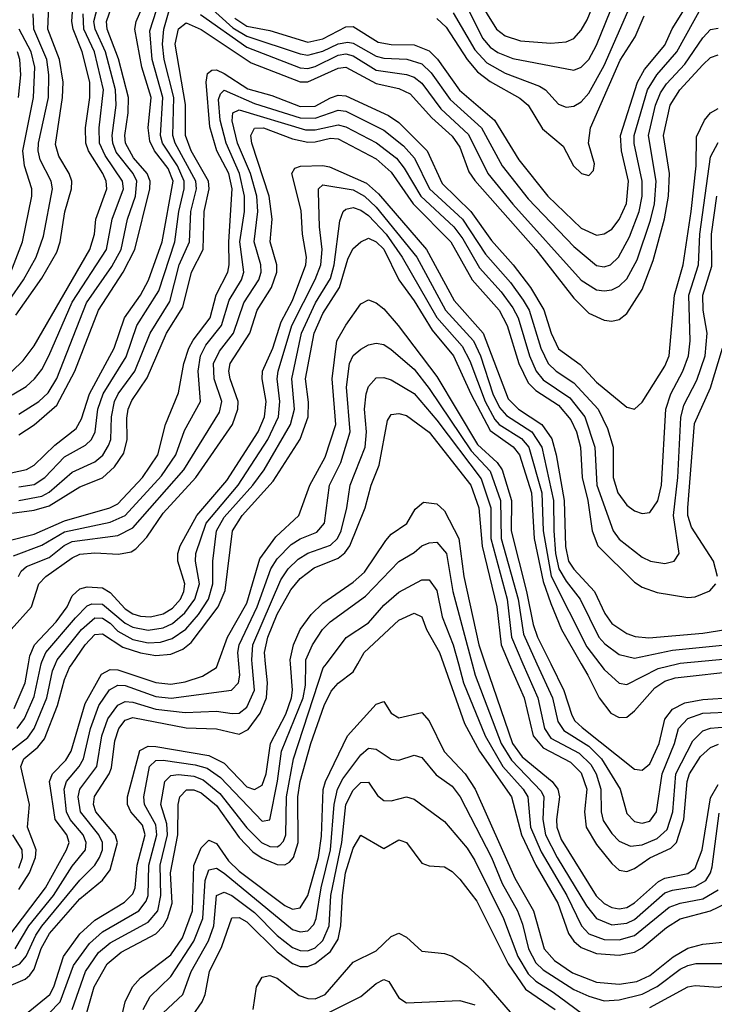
# Model space of a CAD drawing. Header units: inches. Extents: x 990535 to 1117859, y 769386 to 892122.
# Tile 922 of 1056: x 1071692 to 1073520, y 859104 to 861695. Entities that reach past the tile are written whole.
import ezdxf

# ---------------------------------------------------------------- set-up
doc = ezdxf.new("R2010")
doc.units = ezdxf.units.IN
doc.header["$MEASUREMENT"] = 0
doc.layers.add('B0875', color=7, linetype='Continuous')
doc.layers.add('B0876', color=7, linetype='Continuous')

msp = doc.modelspace()

# ---------------------------------------------------------------- linework, layer by layer
at = {"layer": 'B0875', "color": 5}
for points, elevation in [([(1071601.6, 859170), (1071692.8, 859210), (1071709, 859231), (1071734.2, 859285.8), (1071750.3, 859309.7), (1071850, 859430.6), (1071889.7, 859470.3), (1071902.1, 859490), (1071909.7, 859510), (1071910, 859530), (1071900.1, 859550), (1071851.9, 859610), (1071845.6, 859650), (1071850.2, 859670), (1071894.7, 859730), (1071908.7, 859810), (1071924.5, 859855.5), (1071950, 859891), (1071970, 859900.5), (1071990, 859898.7), (1072050, 859880.5), (1072127.9, 859872.1), (1072210, 859875.6), (1072251.3, 859868.7), (1072270, 859870.4), (1072290, 859886.1), (1072309.6, 859930.4), (1072303.9, 860000)], 3940), ([(1071630, 859137.8), (1071706.2, 859170), (1071719, 859181), (1071730, 859196.3), (1071749, 859251), (1071770.5, 859290), (1071850, 859381.8), (1071909.7, 859430.3), (1071930, 859458), (1071949.2, 859530), (1071943.4, 859550), (1071892.6, 859610), (1071886.5, 859630), (1071888.9, 859651.1), (1071927.5, 859710), (1071933.5, 859726.5), (1071942.5, 859797.5), (1071952.6, 859830), (1071970, 859851.9), (1071990, 859858.8), (1072130, 859831.3), (1072210, 859829), (1072270, 859814.7), (1072293, 859827), (1072325, 859870), (1072341.7, 859910), (1072344, 859950), (1072339.2, 860000)], 3920), ([(1071660.6, 859279.4), (1071760.4, 859410), (1071815.5, 859510), (1071822.5, 859530), (1071816.6, 859550), (1071785.1, 859590), (1071770.8, 859690), (1071778.2, 859710), (1071813.5, 859746.5), (1071827.5, 859770), (1071864.7, 859895.3), (1071907.6, 859972.4), (1071930, 859985), (1071950, 859983.9), (1072050, 859950.6), (1072090, 859945.9), (1072127.8, 859952.2), (1072172.9, 859967.1), (1072209.7, 859990.3), (1072213.3, 860000)], 3980), ([(1071667, 859770), (1071713.7, 859806.3), (1071730.4, 859829.6), (1071763.2, 859910), (1071778.8, 859981.2), (1071786.5, 860000)], 4040), ([(1071677.7, 859882.4), (1071706.9, 859950), (1071715.4, 860000)], 4080), ([(1071680.3, 859250), (1071715.9, 859310), (1071780.7, 859390), (1071830, 859467.2), (1071864.9, 859510), (1071867.3, 859530), (1071858.8, 859550), (1071824.9, 859590), (1071815.3, 859610), (1071809.4, 859670), (1071815.4, 859690), (1071849, 859730), (1071860, 859750), (1071878.6, 859830), (1071900.8, 859890), (1071928.2, 859931.8), (1071950, 859943.9), (1071970, 859942.5), (1072050, 859914.1), (1072090.8, 859909.2), (1072249.1, 859930.9), (1072268, 859950), (1072271.2, 859970), (1072268.7, 860000)], 3960), ([(1071685.9, 859830), (1071704.4, 859855.6), (1071730, 859913.8), (1071748.8, 860000)], 4060), ([(1071690, 859406.4), (1071717.8, 859450), (1071733.4, 859490), (1071735.9, 859510), (1071712.5, 859570), (1071718, 859630), (1071695.4, 859730), (1071703.2, 859750), (1071739.8, 859780.2), (1071757.5, 859802.5), (1071791.9, 859890), (1071810, 859958.9), (1071822.9, 859990), (1071829.8, 860000)], 4020), ([(1071704.7, 859075.3), (1071771.7, 859130), (1071782.3, 859150), (1071807.1, 859230), (1071850, 859289), (1071890, 859325.6), (1071967.7, 859372.3), (1071990, 859394.5), (1071996, 859410), (1072001.6, 859470), (1072022.6, 859550), (1072015.3, 859575.3), (1071984.7, 859610), (1071975.8, 859630), (1071975.7, 859650), (1072008.1, 859771.9), (1072030, 859783.5), (1072050, 859782.4), (1072190, 859758.8), (1072230, 859738.1), (1072290, 859676.5), (1072310, 859669.1), (1072330, 859680.5), (1072341.1, 859710), (1072351.7, 859790), (1072392.4, 859867.6), (1072407.3, 859910), (1072410.4, 859930.5), (1072404.7, 860000)], 3880), ([(1071739.5, 859050), (1071798.7, 859110), (1071834.1, 859205.9), (1071875.7, 859264.3), (1071910, 859294.3), (1072005.7, 859350), (1072025.1, 859374.9), (1072030, 859390), (1072032.2, 859470), (1072053.4, 859550), (1072050, 859576.5), (1072020.5, 859630), (1072019, 859650), (1072034.1, 859730), (1072050, 859745.5), (1072070, 859746.3), (1072154.3, 859734.3), (1072185.6, 859725.6), (1072220.5, 859700.5), (1072330, 859586.2), (1072350, 859589.5), (1072370.9, 859690.9), (1072381.4, 859770), (1072437.9, 859910), (1072444, 859944), (1072444.9, 860000)], 3860), ([(1071829.8, 859090.2), (1071865.4, 859190), (1071899.9, 859240.1), (1071930, 859266), (1072030, 859319.7), (1072055.3, 859350), (1072063.6, 859390), (1072061.9, 859470), (1072080.9, 859550), (1072079, 859579), (1072063.7, 859630), (1072074.5, 859690), (1072090, 859705.7), (1072110, 859709), (1072150, 859703.9), (1072174.6, 859694.6), (1072218.7, 859658.7), (1072290, 859568), (1072328.4, 859530), (1072350, 859518.9), (1072370, 859518.5), (1072376.9, 859523.1), (1072386.4, 859533.6), (1072392.1, 859550), (1072394.4, 859650), (1072412.9, 859750), (1072491, 859989), (1072499.3, 860000)], 3840), ([(1071865.4, 859070), (1071888.3, 859150), (1071922, 859210), (1071959, 859241), (1072050, 859289.2), (1072070, 859309.8), (1072081.5, 859330), (1072093.5, 859370), (1072088.7, 859450), (1072108.2, 859550), (1072108.8, 859630), (1072113.3, 859650), (1072131.5, 859668.5), (1072150, 859668.1), (1072170, 859660.2), (1072210, 859627.4), (1072270, 859542.7), (1072305.3, 859505.3), (1072330, 859488.4), (1072370, 859471.8), (1072390, 859470.6), (1072402, 859478), (1072412.8, 859490), (1072424.7, 859530), (1072424.2, 859650), (1072430.1, 859689.9), (1072458.6, 859790), (1072493.7, 859890), (1072512, 859928), (1072530, 859949), (1072570, 859978.6), (1072581.8, 860000)], 3820), ([(1072807.2, 860000), (1072862.8, 859842.8), (1072902.4, 859770), (1072986.6, 859650), (1073012.9, 859550), (1073050, 859470), (1073108, 859370), (1073136.7, 859290), (1073150, 859270.1), (1073170, 859253.4), (1073210, 859237.2), (1073270, 859233.1), (1073310, 859241.3), (1073330, 859252.1), (1073394, 859306), (1073430, 859329.2), (1073510, 859350.2), (1073552.5, 859370)], 3820), ([(1072846.7, 860000), (1072860.2, 859950), (1072916.6, 859810), (1072963.5, 859730), (1073017.2, 859670), (1073029, 859650), (1073036.7, 859570), (1073064.7, 859504.7), (1073132.1, 859390), (1073170.5, 859310.5), (1073190, 859289.5), (1073230, 859274.7), (1073270, 859273.4), (1073310, 859284.6), (1073400.9, 859359.1), (1073430, 859370), (1073490, 859381.7), (1073530, 859405)], 3840), ([(1072882.6, 860000), (1072890.4, 859970.4), (1072958.8, 859790), (1072985.9, 859745.9), (1073064.5, 859664.5), (1073071.7, 859650), (1073068.4, 859590), (1073076, 859550), (1073106.7, 859490), (1073183.3, 859363.3), (1073210, 859329.8), (1073250, 859313.1), (1073290, 859317), (1073310, 859327.5), (1073390, 859397.2), (1073410, 859404.6), (1073470, 859414), (1073497.8, 859430), (1073510.3, 859449.7), (1073514.2, 859465.7), (1073533.1, 859606.9)], 3860), ([(1072917.3, 860000), (1072988.8, 859790), (1073014.8, 859754.8), (1073093, 859690), (1073108, 859670), (1073112.3, 859650), (1073104.3, 859590), (1073105.8, 859570), (1073117.2, 859537.2), (1073209.4, 859389.4), (1073230, 859369.3), (1073250, 859358.6), (1073270, 859355.2), (1073290, 859359), (1073310, 859370.7), (1073372.8, 859427.2), (1073390, 859435.6), (1073450, 859448.2), (1073470, 859462.3), (1073487.8, 859510), (1073510, 859647.3), (1073530, 859682.4)], 3880), ([(1072980.6, 860000), (1073020, 859910), (1073043.6, 859810), (1073070, 859779), (1073141.4, 859741.4), (1073170, 859713), (1073184.2, 859670), (1073178.5, 859610), (1073182.4, 859570), (1073210, 859524.5), (1073250, 859474), (1073270, 859457.2), (1073290, 859453.4), (1073310, 859461.3), (1073350.6, 859489.4), (1073405.6, 859514.4), (1073420.5, 859530), (1073439.9, 859590), (1073448.9, 859690), (1073454.4, 859710), (1073483.9, 859756.1), (1073510, 859779.9), (1073531.4, 859788.6)], 3920), ([(1073016.4, 860000), (1073055.7, 859910), (1073073.2, 859830), (1073090, 859804.2), (1073164.5, 859764.5), (1073194.8, 859734.8), (1073209.3, 859710), (1073221.8, 859670), (1073222.3, 859610), (1073227.8, 859587.8), (1073250, 859553.1), (1073270, 859532.8), (1073299.8, 859519.8), (1073330, 859523.4), (1073370, 859539.8), (1073395.9, 859564.1), (1073410.8, 859610), (1073418.6, 859710), (1073463.2, 859796.8), (1073490, 859823.8), (1073510, 859830.9), (1073550, 859834.1)], 3940), ([(1073053, 860000), (1073094, 859910), (1073108, 859848), (1073124.4, 859824.4), (1073190, 859783.1), (1073223.2, 859750), (1073272, 859670), (1073290, 859606.2), (1073310, 859585.3), (1073330, 859580.5), (1073350, 859585.9), (1073368.2, 859610), (1073382.7, 859710), (1073415.5, 859790), (1073426.2, 859830), (1073450, 859856.2), (1073490, 859870.4), (1073570, 859873.1)], 3960), ([(1073089.4, 860000), (1073124, 859930), (1073144.7, 859864.7), (1073153.4, 859850), (1073172.6, 859832.6), (1073310, 859722.3), (1073330, 859720.1), (1073350, 859737), (1073375.2, 859790), (1073390, 859854.4), (1073410, 859880.1), (1073442.5, 859897.5), (1073490, 859906.4), (1073570, 859910.9), (1073590, 859908.9), (1073690, 859879.1), (1073750, 859877.6), (1073815.7, 859884.3), (1073847.2, 859892.8), (1073869.1, 859910.9), (1073880.1, 859930), (1073902.4, 859990), (1073902.4, 860000)], 3980), ([(1073170, 860000), (1073187.4, 859970), (1073216.8, 859910), (1073247.5, 859870), (1073270, 859858.4), (1073290, 859859.3), (1073310, 859875.9), (1073363.2, 859936.9), (1073390, 859953.9), (1073416.7, 859963.3), (1073590, 859981.9), (1073630, 859973.6), (1073690, 859950.6), (1073730, 859946.1), (1073767.1, 859952.9), (1073790, 859962.8), (1073812.2, 859987.8), (1073813.4, 860000)], 4020), ([(1073218.4, 860000), (1073230, 859984.8), (1073270, 859948.6), (1073290, 859945.4), (1073372.6, 859987.4), (1073422.9, 860000)], 4040), ([(1071955.5, 859050), (1071969.4, 859110), (1071988.7, 859150), (1072010, 859174), (1072090, 859233.7), (1072120.8, 859279.2), (1072147.2, 859350), (1072150.8, 859469.2), (1072170, 859515.7), (1072190, 859535.8), (1072210, 859527.3), (1072241.7, 859481.8), (1072270, 859454.6), (1072390, 859363.9), (1072410, 859354.4), (1072430, 859357.7), (1072450, 859390.1), (1072478.7, 859490), (1072486.3, 859546.3), (1072490.6, 859669.4), (1072497, 859690), (1072554.6, 859810), (1072630, 859894.1), (1072650, 859900.5), (1072670, 859870.2), (1072690, 859857.3), (1072750, 859872.1), (1072770, 859849.4), (1072809.2, 859769.2), (1072864.2, 859710), (1072890.9, 859670), (1072995.5, 859435.5), (1073044.2, 859350), (1073072.4, 859250), (1073099.5, 859219.5), (1073146.4, 859186.4), (1073210, 859162.5), (1073270, 859157.1), (1073316, 859164), (1073350, 859179.6), (1073411.5, 859228.5), (1073450, 859251.8), (1073490, 859262.4), (1073550, 859268)], 3780), ([(1072017, 859090), (1072035.1, 859124.9), (1072090, 859177.5), (1072150.3, 859270), (1072173.8, 859330), (1072180.4, 859430), (1072190, 859457.7), (1072210, 859461.8), (1072230, 859449.1), (1072410, 859300.5), (1072430, 859294.2), (1072450, 859297.2), (1072466.3, 859313.7), (1072472.7, 859330), (1072485.8, 859410), (1072509.8, 859510), (1072519.6, 859630), (1072528.2, 859670), (1072542.9, 859697.1), (1072590, 859760.8), (1072610, 859778.1), (1072630, 859775.2), (1072670, 859748.6), (1072690, 859746.6), (1072730, 859759.3), (1072750, 859753.2), (1072787.8, 859707.8), (1072830, 859677.6), (1072851.4, 859650), (1072933.3, 859490), (1072961.8, 859421.8), (1073001.7, 859350), (1073015.2, 859315.2), (1073030.8, 859250), (1073050, 859212.9), (1073070, 859194.5), (1073150, 859143.2), (1073190, 859125), (1073230, 859113.4), (1073270, 859115.4), (1073330, 859130.4), (1073369.5, 859150.5), (1073430, 859196.4), (1073450, 859206.3), (1073471.1, 859211.1), (1073568.4, 859211.6)], 3760), ([(1072070, 859081.6), (1072121.6, 859130), (1072143.4, 859190), (1072188.9, 859271.1), (1072202.9, 859310), (1072210, 859390.1), (1072230, 859399.2), (1072250, 859390), (1072310, 859345.6), (1072370, 859285.4), (1072410, 859253.4), (1072430, 859245.3), (1072450, 859244.3), (1072470, 859252.7), (1072490, 859271.8), (1072506.1, 859310), (1072511, 859390), (1072539.8, 859530), (1072550, 859629.5), (1072570, 859667.4), (1072590, 859687.2), (1072610, 859688.7), (1072633.3, 859653.3), (1072650, 859640.5), (1072670, 859639.5), (1072710, 859650.1), (1072730, 859643.7), (1072810, 859585.3), (1072870, 859514.9), (1072890, 859482.3), (1072965.5, 859330), (1073003, 859230), (1073030, 859184.1), (1073050, 859164.6), (1073096, 859136), (1073190, 859066.2)], 3740), ([(1071690, 859462.2), (1071699.1, 859490), (1071698.3, 859510), (1071674.3, 859550)], 4040), ([(1072146.6, 859073.4), (1072172.5, 859110), (1072180.5, 859130), (1072191.6, 859190), (1072224.4, 859255.6), (1072250, 859331.7), (1072270, 859331.9), (1072290, 859321.3), (1072370, 859241.8), (1072410, 859211.3), (1072430, 859203.3), (1072450, 859203.5), (1072470, 859211.7), (1072510, 859243), (1072530, 859275.7), (1072537.5, 859310), (1072541.4, 859390), (1072549.6, 859449.6), (1072570, 859514.8), (1072590, 859548.7), (1072650, 859513.5), (1072690, 859536.4), (1072694.8, 859534.8), (1072710, 859529.4), (1072750, 859475), (1072770, 859468.3), (1072810, 859465.6), (1072830, 859453.4), (1072850, 859433.2), (1072895.4, 859375.4), (1072977.6, 859210), (1073023.5, 859143.5), (1073101.3, 859090)], 3720), ([(1073350, 859095.5), (1073450, 859150.1), (1073470, 859153.3), (1073530, 859149.4), (1073550, 859153), (1073590, 859165.6), (1073630, 859185.5), (1073670, 859225.3), (1073690, 859260.2), (1073729.4, 859350.6), (1073750, 859365.9), (1073790, 859378.8), (1073810, 859380.4), (1073850, 859374.9), (1073890, 859361.6), (1073930, 859359.4), (1074050, 859387.2), (1074063.6, 859370), (1074060.3, 859350), (1073941.5, 859150), (1073888.2, 859011.8)], 3740), ([(1072306.6, 859090), (1072315.3, 859150), (1072330, 859175.5), (1072350, 859179.8), (1072370, 859172.7), (1072427.5, 859127.5), (1072450, 859119.2), (1072470, 859118.1), (1072495.8, 859130), (1072570, 859214.7), (1072630, 859244.5), (1072670, 859282), (1072690, 859291.2), (1072710, 859281), (1072750, 859244.1), (1072810, 859237.4), (1072830, 859230.7), (1072870, 859204.2), (1072910, 859167.7), (1072983.1, 859083.1)], 3680), ([(1072500.2, 859079.8), (1072590, 859124.9), (1072630, 859158.5), (1072650, 859169.5), (1072663.7, 859163.7), (1072690, 859120.7), (1072710, 859108), (1072850, 859114.2), (1072890, 859102.3)], 3660)]:
    msp.add_lwpolyline(points, dxfattribs=dict(at, elevation=elevation))
at = {"layer": 'B0876', "color": 5}
for points, elevation in [([(1071670, 860502.7), (1071710, 860510.8), (1071730, 860522.4), (1071784.5, 860575.5), (1071840.9, 860619.1), (1071855.2, 860644.8), (1071875.8, 860710), (1071941.1, 860830), (1071967.9, 860910), (1072010, 860970), (1072030.7, 861009.3), (1072066.9, 861110), (1072095.7, 861270), (1072083, 861303), (1072047.3, 861350), (1072034.8, 861374.8), (1072030.1, 861410), (1072038.5, 861490), (1072013.7, 861570), (1071994.8, 861670), (1071998.3, 861690), (1072058.9, 861830)], 4280), ([(1071690, 860465.2), (1071730, 860472.1), (1071758.2, 860490), (1071810, 860544.1), (1071865.2, 860574.8), (1071881.5, 860590), (1071890.8, 860610), (1071898.1, 860670), (1071911.8, 860710), (1071972.6, 860807.4), (1072000.8, 860890), (1072058.7, 860981.3), (1072100.6, 861110), (1072111.2, 861190), (1072125.1, 861250), (1072124.9, 861270), (1072107.8, 861310), (1072068.2, 861370), (1072062.7, 861390), (1072068.9, 861490), (1072040.4, 861590), (1072034.4, 861665.6), (1072070, 861774.8)], 4260), ([(1072258.5, 861698.5), (1072290, 861678.1), (1072350, 861666.2), (1072450, 861635.4), (1072490, 861644.2), (1072550, 861676.3), (1072570, 861676.6), (1072635.7, 861635.7), (1072670, 861629.1), (1072730, 861628.6), (1072770, 861612.7), (1072791.2, 861591.2), (1072849.4, 861509.4), (1072941.4, 861430), (1073005.9, 861325.9), (1073082.2, 861230), (1073170, 861146.4), (1073210, 861128.2), (1073230, 861130.9), (1073250, 861143.8), (1073270, 861168.7), (1073288.9, 861211.1), (1073293.8, 861270), (1073275.7, 861350), (1073273.4, 861390), (1073317.5, 861530), (1073336.3, 861563.7), (1073390, 861628), (1073409.3, 861670.7), (1073478.2, 861781.8)], 4280), ([(1072898.1, 861750), (1072947.2, 861670), (1072970, 861652.6), (1073010, 861639.5), (1073090, 861632.6), (1073130, 861636.3), (1073150, 861645.7), (1073170, 861666.8), (1073185.7, 861694.3), (1073215.9, 861770)], 4380), ([(1072875.7, 861715.7), (1072910, 861646.1), (1072930, 861622.6), (1072950, 861608), (1072990, 861592.2), (1073150, 861562.1), (1073170, 861570.1), (1073190, 861589.6), (1073210, 861628.1), (1073258.7, 861750)], 4360), ([(1071671.4, 860768.6), (1071701.6, 860798.4), (1071730, 860836.8), (1071876.9, 861090), (1071888.6, 861130), (1071892.8, 861170), (1071921.1, 861250), (1071919.4, 861270), (1071911, 861290), (1071873.4, 861350), (1071866.4, 861370), (1071865.1, 861410), (1071876.6, 861490), (1071876.6, 861530), (1071856.7, 861610), (1071833.2, 861670), (1071829.7, 861690), (1071832.2, 861727.8)], 4380), ([(1071682.3, 860917.7), (1071750, 861014.2), (1071790, 861083.3), (1071798.8, 861110), (1071811, 861189), (1071828.5, 861250), (1071829.2, 861270), (1071822.4, 861290), (1071795.3, 861335.3), (1071786.6, 861366.6), (1071805.2, 861490), (1071806.2, 861530), (1071796.7, 861590), (1071766.6, 861670), (1071768.5, 861730)], 4420), ([(1071690, 860429.7), (1071750, 860440.9), (1071770, 860451.4), (1071830, 860504), (1071890, 860530.9), (1071910.9, 860549.1), (1071926.1, 860573.9), (1071931.7, 860590), (1071933.4, 860650), (1071941.8, 860690), (1071951.1, 860710), (1071995.2, 860770), (1072035.2, 860870), (1072087.1, 860952.9), (1072112, 861050), (1072139.3, 861110), (1072142.2, 861190), (1072157.1, 861250), (1072155.8, 861270), (1072100.9, 861370), (1072095.1, 861390), (1072097.5, 861490), (1072072.3, 861590), (1072067.5, 861630), (1072071.2, 861670), (1072088.9, 861731.1)], 4240), ([(1071690, 860656.7), (1071742.4, 860690), (1071767.2, 860712.8), (1071790, 860750.6), (1071868.3, 860950), (1071934.9, 861045.1), (1071958.8, 861090), (1071975.7, 861170), (1071997.1, 861230), (1072000.5, 861270), (1071990.5, 861290), (1071946.4, 861346.4), (1071937, 861370), (1071935.3, 861390), (1071945.6, 861470), (1071944.5, 861510), (1071917.8, 861610), (1071890.9, 861670), (1071887.3, 861690), (1071897.8, 861730)], 4340), ([(1071690, 860602.8), (1071730, 860628.8), (1071790, 860680.1), (1071836.9, 860770), (1071899.3, 860930), (1071964.2, 861030), (1071994.8, 861090), (1072034.6, 861250), (1072035.2, 861270), (1072027.4, 861290), (1071991.4, 861331.4), (1071970.8, 861370), (1071968.5, 861390), (1071977.7, 861450), (1071978.1, 861490), (1071951.8, 861591.8), (1071922, 861670), (1071920.6, 861690), (1071934.5, 861730)], 4320), ([(1072190, 861730), (1072253.3, 861673.3), (1072290, 861651.4), (1072430, 861604.5), (1072450, 861601.6), (1072490, 861612.1), (1072530, 861631.5), (1072555.4, 861635.4), (1072570, 861632.6), (1072630, 861599.2), (1072650, 861593.6), (1072711.2, 861591.2), (1072750, 861578.4), (1072775, 861554.9), (1072825, 861484.9), (1072907.1, 861410), (1072961.5, 861310), (1073030, 861223.2), (1073150, 861097.6), (1073210, 861047.7), (1073230, 861044.4), (1073246.8, 861050), (1073267.5, 861070), (1073296.5, 861123.5), (1073322.7, 861190), (1073330.3, 861230), (1073330.5, 861270), (1073309, 861369), (1073309.2, 861390), (1073344.5, 861510), (1073368.9, 861550), (1073421.2, 861610), (1073490, 861733.5)], 4260), ([(1072833.1, 861713.1), (1072890, 861615.3), (1072921.6, 861581.6), (1072970, 861553.7), (1073060.1, 861520.1), (1073075.7, 861510), (1073110, 861472.5), (1073130, 861464.7), (1073150, 861467.4), (1073170, 861479), (1073190, 861501.4), (1073230, 861573.8), (1073298.6, 861730)], 4340), ([(1071611.5, 860388.6), (1071730, 860404.3), (1071770, 860415.7), (1071850, 860465.2), (1071910, 860489), (1071941.6, 860518.4), (1071966.1, 860553.9), (1071975.3, 860590), (1071973.7, 860646.3), (1071978, 860670), (1071987.6, 860692.4), (1072028, 860752), (1072078.4, 860870), (1072121.7, 860938.3), (1072144.3, 861030), (1072175.1, 861090), (1072177.9, 861190), (1072190.8, 861250), (1072189, 861270), (1072143.5, 861350), (1072128.5, 861390), (1072128.3, 861471.7), (1072101.3, 861630), (1072110, 861671), (1072130, 861686.2), (1072170, 861668.7), (1072301.5, 861581.5), (1072430, 861531.3), (1072450, 861530.9), (1072530, 861567.4), (1072550, 861569.7), (1072630, 861527.1), (1072690, 861514.1), (1072719.9, 861499.9), (1072776.4, 861436.4), (1072830, 861388.6), (1072850, 861359), (1072874.4, 861294.4), (1072890, 861271.4), (1073050, 861090), (1073150, 860962), (1073190, 860922.5), (1073230, 860904.3), (1073250, 860901.6), (1073270, 860906), (1073290, 860921.6), (1073330, 860984.7), (1073359.2, 861060.8), (1073389, 861171), (1073399.2, 861230), (1073401.9, 861290), (1073386.2, 861390), (1073404, 861470), (1073429.4, 861510), (1073490, 861576.1), (1073510, 861595.4), (1073530, 861602.3)], 4220), ([(1071664.2, 860955.8), (1071702.1, 861010), (1071735.6, 861070), (1071754.9, 861125.1), (1071778.4, 861250), (1071775.1, 861270), (1071746.3, 861326.3), (1071740.9, 861350), (1071741.3, 861370), (1071767.6, 861490), (1071769.1, 861550), (1071763.5, 861590), (1071729.2, 861670), (1071727.2, 861710)], 4440), ([(1071672.4, 860707.6), (1071708.9, 860730), (1071731.1, 860750), (1071750, 860774.1), (1071768.9, 860810), (1071830, 860951.7), (1071920.3, 861090), (1071935.7, 861170), (1071965.1, 861250), (1071962.4, 861270), (1071917.1, 861337.1), (1071901.8, 861370), (1071900.9, 861410), (1071912.4, 861510), (1071889, 861610), (1071861.2, 861670), (1071858.8, 861710)], 4360), ([(1072168.3, 861708.3), (1072290, 861622.1), (1072430, 861568.4), (1072450, 861566.7), (1072470, 861572), (1072530, 861601.2), (1072550, 861605), (1072570, 861599.9), (1072630, 861562.2), (1072710, 861550.7), (1072730, 861543.1), (1072750, 861527.5), (1072800.6, 861460.6), (1072873, 861393), (1072924.4, 861290), (1072990, 861209.5), (1073170, 861009.7), (1073210, 860984.3), (1073230, 860980.9), (1073250, 860983.8), (1073270, 860993.3), (1073290, 861012.6), (1073317.2, 861062.8), (1073352.5, 861167.5), (1073362.7, 861210), (1073366.7, 861270), (1073346.7, 861390), (1073365.6, 861470), (1073378.1, 861501.9), (1073394.1, 861525.9), (1073442, 861578), (1073490, 861647.3), (1073510, 861669.3), (1073530, 861672.6)], 4240), ([(1072790, 861697.7), (1072814.8, 861674.8), (1072870, 861589.8), (1072897.2, 861557.2), (1072930, 861532), (1073008.6, 861488.6), (1073030.2, 861470.2), (1073067.9, 861407.9), (1073122, 861362), (1073149.7, 861310), (1073170.4, 861289.6), (1073190, 861285.1), (1073201.7, 861298.3), (1073204.3, 861315.7), (1073188.8, 861370), (1073194.1, 861410), (1073272.1, 861587.9), (1073311.6, 861650), (1073335.5, 861704.5)], 4320), ([(1071669.1, 861030), (1071699.7, 861110), (1071724, 861230), (1071723.8, 861250), (1071704.7, 861310), (1071700.2, 861350), (1071728.2, 861490), (1071732.1, 861570), (1071722.1, 861610), (1071690.9, 861670)], 4460), ([(1071688.6, 861490), (1071694.7, 861550), (1071692.7, 861590), (1071686.5, 861610)], 4480), ([(1071657, 860323), (1071730, 860341.2), (1071810, 860376.2), (1071929.2, 860410.7), (1071950, 860421.1), (1072014.9, 860490), (1072055.4, 860550), (1072075.8, 860630), (1072110, 860713), (1072124.5, 860790), (1072137.6, 860830), (1072148.6, 860851.4), (1072193.4, 860910), (1072209.5, 860970.5), (1072239.6, 861030), (1072243.7, 861050), (1072242.4, 861110), (1072251.6, 861250), (1072242.6, 861290), (1072210.9, 861350), (1072192.5, 861412.5), (1072182.5, 861530), (1072186.4, 861553.6), (1072197.9, 861562.1), (1072210, 861563.1), (1072230, 861553.6), (1072292.7, 861512.7), (1072355.2, 861495.2), (1072430, 861466), (1072470, 861467.3), (1072510, 861489.1), (1072530, 861495.8), (1072550, 861494.4), (1072662.4, 861442.4), (1072690, 861424.5), (1072764.8, 861350), (1072803.8, 861263.8), (1072878.9, 861190), (1072933.7, 861113.7), (1072990.3, 861050), (1073035.9, 860990), (1073071, 860931), (1073090.5, 860870), (1073110, 860828.5), (1073167.1, 860787.1), (1073210, 860741.3), (1073290, 860674.8), (1073310, 860670.2), (1073330, 860688), (1073390, 860783.1), (1073401.2, 860810), (1073415.3, 860970), (1073438.2, 861050), (1073459.5, 861190), (1073472.1, 861310), (1073473.2, 861386.8), (1073494.1, 861430), (1073510, 861449.7), (1073530, 861460.9)], 4180), ([(1071675.7, 860284.3), (1071750, 860312.1), (1071810, 860347.3), (1071930, 860372.7), (1071969.7, 860390.3), (1072065.5, 860494.5), (1072102.9, 860550), (1072125.8, 860614.2), (1072168.2, 860690), (1072161.4, 860770), (1072167.7, 860810), (1072181.9, 860838.1), (1072222.9, 860890), (1072243.4, 860956.6), (1072275.5, 861010), (1072282.1, 861030), (1072271.2, 861110), (1072283.7, 861190), (1072283.9, 861230), (1072270.5, 861290), (1072235.3, 861370), (1072219.8, 861430), (1072215.2, 861484.8), (1072220.5, 861499.5), (1072230, 861509.1), (1072310, 861474.6), (1072430, 861436.9), (1072470, 861435.7), (1072530, 861456.9), (1072550, 861454), (1072650, 861404.4), (1072702.4, 861362.4), (1072730.7, 861330), (1072770.9, 861250), (1072857.3, 861170), (1072918.2, 861078.2), (1072983.4, 861003.4), (1073017, 860957), (1073032.5, 860930), (1073063.1, 860830), (1073082.8, 860790), (1073103.8, 860770), (1073150, 860739), (1073214.7, 860670), (1073239.2, 860619.1), (1073254.1, 860570), (1073253.5, 860490), (1073266.4, 860450), (1073290, 860417.1), (1073310, 860402.3), (1073330, 860395.6), (1073350, 860398.4), (1073371.5, 860428.5), (1073380.6, 860470), (1073392.8, 860670), (1073405.4, 860710), (1073437.6, 860770), (1073451.8, 860810), (1073456.8, 860850), (1073452.9, 860970), (1073478, 861050), (1073481.8, 861130), (1073510, 861334.3), (1073530, 861371.2)], 4160), ([(1071689, 860230), (1071696.3, 860243.7), (1071710, 860255.5), (1071770, 860280), (1071809, 860310.9), (1071830, 860321.9), (1071950, 860337.6), (1071990, 860358.1), (1072124.3, 860510), (1072218.1, 860661.9), (1072223.9, 860690), (1072203.6, 860750), (1072202.4, 860790), (1072217.6, 860822.4), (1072255, 860870), (1072281.9, 860950), (1072321.2, 861010), (1072327.5, 861030), (1072326.7, 861050), (1072309.5, 861110), (1072318.9, 861190), (1072316, 861230), (1072299.7, 861290), (1072265.7, 861370), (1072251.5, 861428.5), (1072253.2, 861450), (1072270, 861457.2), (1072444.6, 861404.6), (1072470, 861404.5), (1072530, 861418), (1072550, 861412.7), (1072631, 861371), (1072684, 861330), (1072704.2, 861304.1), (1072747.3, 861230), (1072834.6, 861150), (1072858.1, 861118.1), (1072901.9, 861041.9), (1072958.9, 860978.9), (1072990, 860936.5), (1073003.7, 860910), (1073033.3, 860810), (1073051.3, 860770), (1073070, 860747.2), (1073139.5, 860699.5), (1073179.5, 860650), (1073205.6, 860570), (1073210.7, 860470), (1073254.2, 860350), (1073270, 860328), (1073330, 860280.9), (1073351.7, 860270), (1073390, 860263.4), (1073414.6, 860270), (1073427.5, 860290), (1073412.7, 860390), (1073423.7, 860490), (1073431.7, 860648.3), (1073439.9, 860680.1), (1073473.9, 860746.1), (1073496.2, 860810), (1073500.9, 860870), (1073490.3, 860930.3), (1073490.1, 860970), (1073513.6, 861046.4), (1073512.5, 861130), (1073527, 861230)], 4140), ([(1071670, 860090), (1071723.4, 860150), (1071742.9, 860210), (1071760.5, 860230), (1071830, 860278.8), (1071850, 860288.1), (1071890, 860292.3), (1071952, 860288), (1071985.3, 860294.7), (1071997.4, 860302.6), (1072026.5, 860333.5), (1072070, 860396.7), (1072155.8, 860490), (1072252.1, 860630), (1072266.5, 860670), (1072267, 860690), (1072245.6, 860750), (1072242.3, 860770), (1072246.2, 860790), (1072298, 860870), (1072316.6, 860930), (1072354.4, 860990), (1072368.6, 861030), (1072368.6, 861050), (1072351.4, 861110), (1072356.1, 861170), (1072349, 861230), (1072303.3, 861370), (1072300.7, 861390), (1072310.3, 861409.7), (1072333.6, 861410), (1072410, 861381.6), (1072450, 861372.7), (1072470, 861373.2), (1072510, 861383.2), (1072530, 861381.4), (1072630, 861328.2), (1072670, 861293.9), (1072727.6, 861210), (1072827.1, 861110), (1072882.4, 861010), (1072953.5, 860930), (1072975, 860890), (1073005.2, 860790), (1073030, 860739.2), (1073050, 860718.9), (1073110, 860680.6), (1073142.2, 860642.2), (1073157, 860610), (1073167.6, 860570), (1073172, 860490), (1073187.2, 860430), (1073198.9, 860350), (1073213.5, 860310), (1073310, 860215), (1073330, 860201.5), (1073370, 860187.6), (1073450, 860174.6), (1073470, 860176.5), (1073507.8, 860192.2), (1073523.9, 860210)], 4120), ([(1071715.4, 860000), (1071719, 860021), (1071730.8, 860050), (1071787.7, 860110), (1071817.1, 860150), (1071830, 860179.1), (1071850, 860196.8), (1071870, 860202), (1071910, 860199.4), (1071930, 860187.1), (1071970, 860144.8), (1071990, 860131.5), (1072010, 860125.2), (1072036.1, 860123.9), (1072070, 860131.4), (1072093.9, 860146.1), (1072115.2, 860170), (1072124.3, 860190), (1072126.9, 860210), (1072108.3, 860270), (1072107.9, 860290), (1072114.1, 860310), (1072158.1, 860390), (1072237.4, 860482.6), (1072319.5, 860610), (1072335.9, 860650), (1072340.6, 860690), (1072330.4, 860750), (1072331.4, 860770), (1072358, 860830), (1072380.1, 860899.9), (1072410, 860956.2), (1072445, 861050), (1072446.7, 861070), (1072436.3, 861130), (1072432.8, 861192.8), (1072408.1, 861290), (1072416, 861304), (1072430.9, 861309.1), (1072490, 861310.7), (1072507.2, 861307.2), (1072604.9, 861264.9), (1072636.2, 861236.2), (1072762.9, 861090), (1072835.5, 860955.5), (1072911.5, 860870), (1072977.5, 860697.5), (1073004.5, 860670), (1073066.3, 860630), (1073092.1, 860592.1), (1073104.1, 860550), (1073125, 860430), (1073128.7, 860308.7), (1073136.6, 860270), (1073150, 860248.6), (1073205, 860190), (1073232.2, 860132.2), (1073250, 860106), (1073290, 860079.3), (1073311.5, 860071.5), (1073347.8, 860067.8), (1073490, 860080.2), (1073550, 860090.5)], 4080), ([(1071748.8, 860000), (1071750, 860005.5), (1071760.8, 860030), (1071839.1, 860120.9), (1071870, 860152.4), (1071881.9, 860158.1), (1071910, 860156.7), (1071970, 860106.7), (1071990, 860096.7), (1072030, 860088.8), (1072070, 860094.8), (1072094.1, 860105.9), (1072126.4, 860133.6), (1072152.7, 860170), (1072165, 860210), (1072155, 860270), (1072156, 860290), (1072182.6, 860370), (1072267.3, 860470), (1072345.4, 860590), (1072372.8, 860650), (1072377.1, 860690), (1072369.8, 860750), (1072372.7, 860770), (1072408.2, 860890), (1072470, 861010.9), (1072484.9, 861050), (1072488.5, 861090), (1072481, 861150), (1072478.3, 861241.7), (1072478.6, 861250), (1072490, 861259.9), (1072570, 861247.2), (1072599.8, 861230), (1072630, 861201.2), (1072737, 861070), (1072813, 860930), (1072886, 860850), (1072904.3, 860810), (1072937.2, 860710), (1072954.5, 860674.5), (1072973.3, 860653.3), (1073039.8, 860610), (1073066.1, 860570), (1073096.9, 860430), (1073097.5, 860350), (1073102.5, 860290), (1073111.2, 860250), (1073130, 860217.5), (1073166.6, 860170), (1073216.3, 860070), (1073232.2, 860052.2), (1073270, 860024.6), (1073310, 860014.5), (1073410, 860035.6), (1073550, 860050.2)], 4060), ([(1071786.5, 860000), (1071790.6, 860010), (1071854.4, 860090), (1071890, 860121.1), (1071910, 860119.9), (1071930, 860107.2), (1071950, 860086), (1071990, 860064.1), (1072030, 860055.3), (1072063, 860057), (1072093.7, 860066.3), (1072129, 860091), (1072162.7, 860130), (1072189.2, 860170), (1072200.4, 860210), (1072200.6, 860270), (1072209.8, 860350), (1072230, 860386), (1072305.9, 860470), (1072335.3, 860510), (1072405.1, 860630), (1072414.9, 860670), (1072408.2, 860750), (1072433.6, 860870), (1072470.3, 860949.7), (1072510, 861013.6), (1072519.4, 861050), (1072534.9, 861165.1), (1072543.4, 861190), (1072550, 861196.1), (1072570, 861200.2), (1072590, 861193.6), (1072610, 861179.3), (1072656.1, 861130), (1072698.3, 861070), (1072790, 860911.1), (1072856.1, 860836.1), (1072876.8, 860796.8), (1072916.9, 860690), (1072942.6, 860642.6), (1072953.8, 860630), (1073012.4, 860592.4), (1073031.5, 860570), (1073066.4, 860450), (1073069.5, 860350), (1073090.9, 860230.9), (1073184.5, 860044.5), (1073218.4, 860000)], 4040), ([(1071829.8, 860000), (1071864.3, 860050), (1071890, 860077.2), (1071910, 860079), (1071963.9, 860043.9), (1072010, 860028.4), (1072050, 860021.6), (1072090, 860025), (1072121.5, 860038.5), (1072143.7, 860056.3), (1072214.6, 860150), (1072232.8, 860192.8), (1072251.8, 860350), (1072277.4, 860390), (1072359.5, 860480.5), (1072430, 860591), (1072451.5, 860650), (1072452, 860688), (1072444.5, 860750), (1072466.6, 860870), (1072490, 860921.5), (1072533.4, 860990), (1072555.4, 861064.6), (1072568.5, 861091.5), (1072590, 861110.6), (1072610, 861119.9), (1072630, 861110.4), (1072650, 861090.6), (1072690.1, 861009.9), (1072730, 860955.4), (1072777.5, 860877.6), (1072833.6, 860810), (1072879.1, 860710), (1072930, 860614.2), (1072991, 860571), (1073007.6, 860550), (1073038.6, 860450), (1073046.1, 860330), (1073070, 860216.4), (1073090, 860158.2), (1073117.9, 860090), (1073170, 860000)], 4020), ([(1072213.3, 860000), (1072238.7, 860070), (1072290, 860159.7), (1072323.8, 860276.2), (1072366, 860334), (1072426.6, 860390), (1072456, 860470), (1072496.3, 860543.7), (1072524.3, 860630), (1072514.6, 860750), (1072526.9, 860850), (1072550, 860891.2), (1072590, 860947.4), (1072610, 860957.7), (1072630, 860950.1), (1072650, 860933.6), (1072688.2, 860890), (1072790, 860755.9), (1072897.2, 860577.2), (1072949, 860530), (1072962.1, 860510), (1072986.7, 860430), (1072985.8, 860350), (1073026.2, 860190), (1073043.1, 860103.1), (1073054.8, 860070), (1073089.4, 860000)], 3980), ([(1072268.7, 860000), (1072266.2, 860030), (1072269.8, 860050), (1072317, 860150), (1072353.3, 860250), (1072370, 860276.4), (1072406.5, 860313.5), (1072430, 860328.4), (1072473.8, 860346.3), (1072493.8, 860370), (1072507.1, 860470), (1072537.5, 860530), (1072562, 860610), (1072551.8, 860728.2), (1072560.2, 860790), (1072570, 860811.1), (1072590, 860828.2), (1072610, 860839.4), (1072630, 860843.9), (1072650, 860840.1), (1072670, 860826.8), (1072730, 860775.1), (1072770, 860724.6), (1072880.1, 860560.1), (1072930, 860507), (1072957.8, 860430), (1072959.5, 860330), (1073004, 860170), (1073017.6, 860077.6), (1073053, 860000)], 3960), ([(1073528.8, 860230), (1073518.3, 860270), (1073459.7, 860359.7), (1073450.5, 860390), (1073450, 860410), (1073467.9, 860632.1), (1073510, 860725.9), (1073541.2, 860830)], 4120), ([(1072303.9, 860000), (1072303.1, 860010), (1072305.9, 860050), (1072379.4, 860220.6), (1072398.7, 860250), (1072424.8, 860275.2), (1072450, 860290.7), (1072510, 860311.7), (1072528.5, 860330), (1072537.9, 860350), (1072553.2, 860410), (1072561.5, 860470), (1072601.5, 860570), (1072604.5, 860610), (1072599.5, 860670), (1072604.3, 860710), (1072610.4, 860730), (1072630, 860752.7), (1072650, 860753.4), (1072670, 860747.3), (1072730, 860711), (1072790, 860640.7), (1072906.8, 860486.8), (1072932.2, 860410), (1072931.7, 860330), (1072975, 860170), (1072985.9, 860070), (1073016.4, 860000)], 3940), ([(1072339.2, 860000), (1072336.4, 860030), (1072345.3, 860070), (1072370, 860130.1), (1072405.5, 860194.5), (1072430, 860224.1), (1072467.3, 860252.7), (1072530, 860277.8), (1072548.1, 860291.9), (1072560.9, 860310), (1072601.4, 860410), (1072617, 860470), (1072637.7, 860522.3), (1072659.9, 860640.1), (1072670, 860656.1), (1072690, 860658.9), (1072710, 860653.2), (1072770, 860609.4), (1072878.9, 860470), (1072900.4, 860410), (1072909, 860309), (1072947.8, 860150), (1072958.7, 860050), (1072980.6, 860000)], 3920), ([(1072404.7, 860000), (1072403.8, 860010), (1072412.6, 860050), (1072430, 860090), (1072459.5, 860130), (1072490, 860159.3), (1072570, 860214.6), (1072599.5, 860240.6), (1072655.4, 860324.6), (1072670, 860341.1), (1072710.9, 860369.1), (1072732.8, 860407.2), (1072754.9, 860425.1), (1072790, 860420.6), (1072810, 860402), (1072847.8, 860330), (1072861.2, 860230), (1072900.3, 860050), (1072917.3, 860000)], 3880), ([(1072444.9, 860000), (1072445, 860010), (1072462.5, 860050), (1072489.3, 860090), (1072509.2, 860110), (1072601.8, 860178.2), (1072690, 860269.1), (1072730, 860292.8), (1072750, 860310.1), (1072770, 860318.2), (1072790, 860319.9), (1072815, 860290), (1072832.2, 860190), (1072882.6, 860000)], 3860), ([(1072499.3, 860000), (1072551.1, 860068.9), (1072610, 860107.9), (1072650, 860154), (1072690, 860188), (1072750, 860221.1), (1072770, 860221), (1072790, 860193.2), (1072803.9, 860123.9), (1072833.2, 860050), (1072846.7, 860000)], 3840), ([(1072581.8, 860000), (1072598.4, 860030), (1072690, 860114.4), (1072730, 860133.2), (1072750, 860123.5), (1072762.4, 860090), (1072796.6, 860030), (1072807.2, 860000)], 3820), ([(1073422.9, 860000), (1073430, 860001.8), (1073590, 860016.3), (1073630, 860012.1), (1073670.2, 860000)], 4040)]:
    msp.add_lwpolyline(points, dxfattribs=dict(at, elevation=elevation))

doc.saveas('drawing.dxf')
